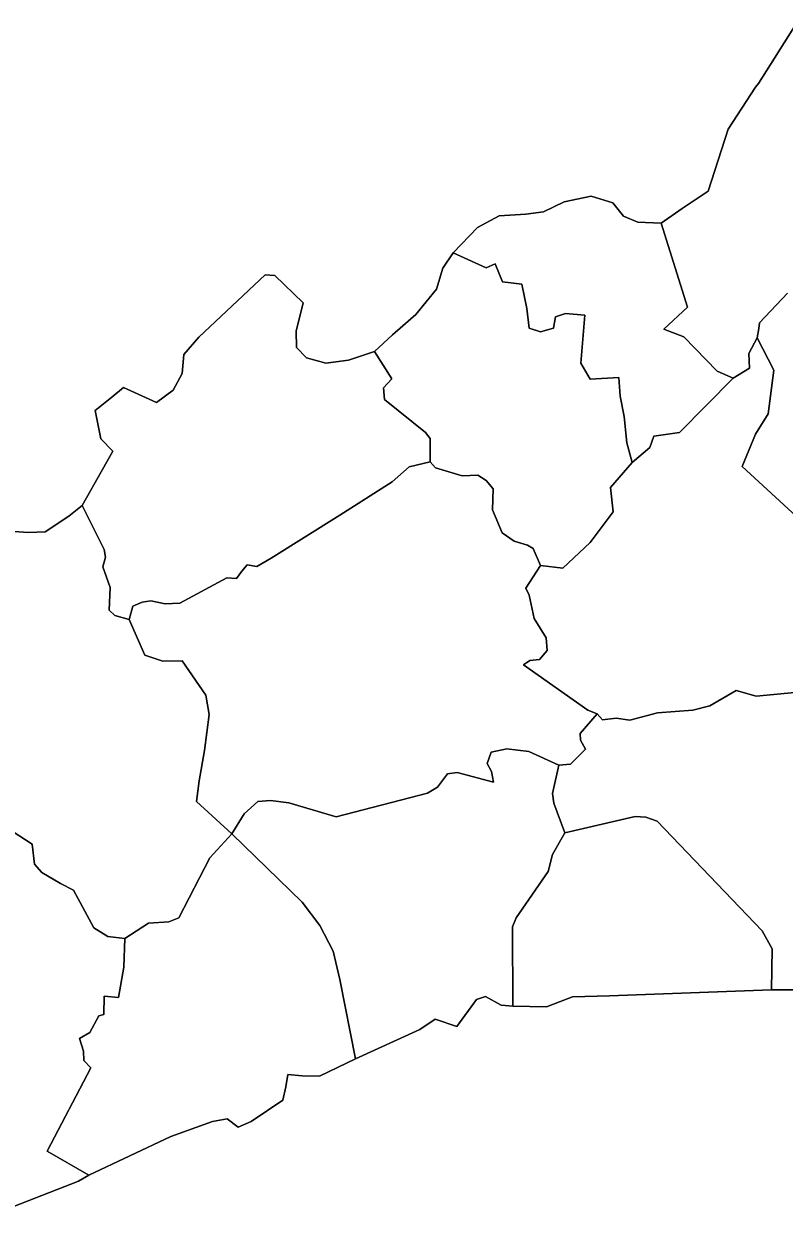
# Model space of a CAD drawing. Extents: x 1190067 to 1192950, y 891516 to 893460.
# Drawn here: x 1191795.54 to 1191820.53, y 893243.08 to 893282.06 of the extents above; entities that cross this region are included whole.
import ezdxf

# ---------------------------------------------------------------- set-up
doc = ezdxf.new("R2010")
doc.units = 0
doc.layers.add('Old_Level_11', color=7, linetype='Continuous')

msp = doc.modelspace()

# ---------------------------------------------------------------- linework, layer by layer
at = {"layer": 'Old_Level_11'}
for points in [[(1191820.925, 893282.055), (1191819.688, 893280.093), (1191819.581, 893279.974), (1191818.686, 893278.588), (1191818.027, 893276.548), (1191817.173, 893275.983), (1191816.487, 893275.5), (1191815.717, 893275.531), (1191815.251, 893275.728), (1191814.902, 893276.168), (1191814.18, 893276.385), (1191813.295, 893276.202), (1191812.623, 893275.876), (1191812.036, 893275.795), (1191811.163, 893275.738), (1191810.454, 893275.35), (1191809.646, 893274.526), (1191809.315, 893274.013), (1191809.098, 893273.333), (1191808.419, 893272.5), (1191807.657, 893271.83), (1191807.066, 893271.275), (1191806.208, 893270.993), (1191805.461, 893270.892), (1191804.832, 893271.066), (1191804.506, 893271.407), (1191804.485, 893271.947), (1191804.72, 893272.879), (1191803.794, 893273.773), (1191803.474, 893273.797), (1191801.287, 893271.745), (1191800.793, 893271.18), (1191800.744, 893270.551), (1191800.445, 893270.004), (1191799.9, 893269.602), (1191798.814, 893270.093), (1191798.436, 893269.772), (1191797.889, 893269.339), (1191798.075, 893268.408), (1191798.461, 893268.001), (1191798.126, 893267.394), (1191797.458, 893266.211), (1191797.015, 893265.864)], [(1191820.632, 893273.194), (1191819.712, 893272.225), (1191819.696, 893272.036), (1191819.637, 893271.725), (1191819.367, 893271.209), (1191819.39, 893270.732), (1191818.847, 893270.398), (1191818.321, 893270.631), (1191817.229, 893271.765), (1191816.575, 893272.008), (1191817.345, 893272.737), (1191816.487, 893275.5), (1191817.173, 893275.983), (1191818.027, 893276.548), (1191818.686, 893278.588), (1191819.581, 893279.974), (1191819.688, 893280.093), (1191820.925, 893282.055)], [(1191818.847, 893270.398), (1191817.089, 893268.613), (1191816.244, 893268.492), (1191816.116, 893268.123), (1191815.529, 893267.634), (1191815.359, 893268.279), (1191815.271, 893269.14), (1191815.136, 893269.815), (1191815.091, 893270.42), (1191814.155, 893270.369), (1191813.846, 893270.9), (1191813.979, 893272.472), (1191813.34, 893272.523), (1191813.01, 893272.423), (1191812.946, 893272.048), (1191812.518, 893271.924), (1191812.143, 893272.048), (1191812.068, 893272.688), (1191811.91, 893273.492), (1191811.273, 893273.574), (1191811.032, 893274.163), (1191810.731, 893274.028), (1191809.646, 893274.526), (1191810.454, 893275.35), (1191811.163, 893275.738), (1191812.036, 893275.795), (1191812.623, 893275.876), (1191813.295, 893276.202), (1191814.18, 893276.385), (1191814.902, 893276.168), (1191815.251, 893275.728), (1191815.717, 893275.531), (1191816.487, 893275.5), (1191817.345, 893272.737), (1191816.575, 893272.008), (1191817.229, 893271.765), (1191818.321, 893270.631), (1191818.847, 893270.398)], [(1191809.646, 893274.526), (1191810.731, 893274.028), (1191811.032, 893274.163), (1191811.273, 893273.574), (1191811.91, 893273.492), (1191812.068, 893272.688), (1191812.143, 893272.048), (1191812.518, 893271.924), (1191812.946, 893272.048), (1191813.01, 893272.423), (1191813.34, 893272.523), (1191813.979, 893272.472), (1191813.846, 893270.9), (1191814.155, 893270.369), (1191815.091, 893270.42), (1191815.136, 893269.815), (1191815.271, 893269.14), (1191815.359, 893268.279), (1191815.529, 893267.634), (1191814.818, 893266.806), (1191814.911, 893266.009), (1191814.153, 893264.997), (1191813.249, 893264.154), (1191812.52, 893264.244), (1191812.278, 893264.8), (1191812.095, 893264.909), (1191811.657, 893265.038), (1191811.264, 893265.322), (1191810.942, 893266.074), (1191810.967, 893266.766), (1191810.732, 893267.037), (1191810.458, 893267.217), (1191809.943, 893267.194), (1191809.067, 893267.452), (1191808.891, 893267.655), (1191808.889, 893268.414), (1191808.745, 893268.615), (1191807.388, 893269.7), (1191807.355, 893270.082), (1191807.636, 893270.376), (1191807.066, 893271.275), (1191807.657, 893271.83), (1191808.419, 893272.5), (1191809.098, 893273.333), (1191809.315, 893274.013), (1191809.646, 893274.526)], [(1191801.287, 893271.745), (1191803.474, 893273.797), (1191803.794, 893273.773), (1191804.72, 893272.879), (1191804.485, 893271.947), (1191804.506, 893271.407), (1191804.832, 893271.066), (1191805.461, 893270.892), (1191806.208, 893270.993), (1191807.066, 893271.275), (1191807.636, 893270.376), (1191807.355, 893270.082), (1191807.388, 893269.7), (1191808.745, 893268.615), (1191808.889, 893268.414), (1191808.891, 893267.655), (1191808.203, 893267.488), (1191807.65, 893266.993), (1191805.927, 893265.895), (1191803.669, 893264.488), (1191803.198, 893264.208), (1191802.882, 893264.263), (1191802.706, 893264.056), (1191802.527, 893263.817), (1191802.209, 893263.841), (1191800.671, 893263.009), (1191800.189, 893262.982), (1191799.717, 893263.08), (1191799.425, 893263.038), (1191799.127, 893262.902), (1191798.998, 893262.47), (1191798.528, 893262.599), (1191798.349, 893262.77), (1191798.374, 893263.525), (1191798.138, 893264.204), (1191798.226, 893264.513), (1191798.182, 893264.769), (1191797.458, 893266.211), (1191798.126, 893267.394), (1191798.461, 893268.001), (1191798.075, 893268.408), (1191797.889, 893269.339), (1191798.436, 893269.772), (1191798.814, 893270.093), (1191799.9, 893269.602), (1191800.445, 893270.004), (1191800.744, 893270.551), (1191800.793, 893271.18), (1191801.287, 893271.745)], [(1191821.755, 893265.1), (1191819.142, 893267.496), (1191819.588, 893268.565), (1191819.998, 893269.227), (1191820.188, 893270.666), (1191819.637, 893271.725), (1191819.696, 893272.036), (1191819.712, 893272.225), (1191820.632, 893273.194)], [(1191819.367, 893271.209), (1191819.637, 893271.725), (1191820.188, 893270.666), (1191819.998, 893269.227), (1191819.588, 893268.565), (1191819.142, 893267.496), (1191821.755, 893265.1)], [(1191822.608, 893260.235), (1191819.61, 893259.949), (1191818.955, 893260.129), (1191818.081, 893259.634), (1191817.526, 893259.491), (1191816.367, 893259.396), (1191815.452, 893259.155), (1191815.01, 893259.223), (1191814.558, 893259.164), (1191814.384, 893259.367), (1191814.074, 893259.487), (1191811.961, 893260.978), (1191812.165, 893261.119), (1191812.487, 893261.156), (1191812.736, 893261.452), (1191812.706, 893261.864), (1191812.311, 893262.495), (1191812.151, 893263.264), (1191812.041, 893263.493), (1191812.52, 893264.244), (1191813.249, 893264.154), (1191814.153, 893264.997), (1191814.911, 893266.009), (1191814.818, 893266.806), (1191815.529, 893267.634), (1191816.116, 893268.123), (1191816.244, 893268.492), (1191817.089, 893268.613), (1191818.847, 893270.398), (1191819.39, 893270.732), (1191819.367, 893271.209)], [(1191808.203, 893267.488), (1191808.891, 893267.655), (1191809.067, 893267.452), (1191809.943, 893267.194), (1191810.458, 893267.217), (1191810.732, 893267.037), (1191810.967, 893266.766), (1191810.942, 893266.074), (1191811.264, 893265.322), (1191811.657, 893265.038), (1191812.095, 893264.909), (1191812.278, 893264.8), (1191812.52, 893264.244), (1191812.041, 893263.493), (1191812.151, 893263.264), (1191812.311, 893262.495), (1191812.706, 893261.864), (1191812.736, 893261.452), (1191812.487, 893261.156), (1191812.165, 893261.119), (1191811.961, 893260.978), (1191814.074, 893259.487), (1191814.384, 893259.367), (1191813.819, 893258.72), (1191813.832, 893258.498), (1191813.999, 893258.202), (1191813.51, 893257.706), (1191813.124, 893257.674), (1191812.14, 893258.13), (1191811.413, 893258.219), (1191810.893, 893258.102), (1191810.767, 893257.735), (1191810.905, 893257.472), (1191810.972, 893257.121), (1191809.785, 893257.434), (1191809.462, 893257.396), (1191809.139, 893256.95), (1191808.804, 893256.755), (1191805.806, 893255.98), (1191804.248, 893256.444), (1191803.648, 893256.521), (1191803.23, 893256.489), (1191802.784, 893256.083), (1191802.381, 893255.422), (1191801.22, 893256.482), (1191801.305, 893257.168), (1191801.478, 893258.162), (1191801.634, 893259.346), (1191801.523, 893259.984), (1191800.748, 893261.112), (1191800.107, 893261.096), (1191799.515, 893261.298), (1191798.998, 893262.47), (1191799.127, 893262.902), (1191799.425, 893263.038), (1191799.717, 893263.08), (1191800.189, 893262.982), (1191800.671, 893263.009), (1191802.209, 893263.841), (1191802.527, 893263.817), (1191802.706, 893264.056), (1191802.882, 893264.263), (1191803.198, 893264.208), (1191803.669, 893264.488), (1191805.927, 893265.895), (1191807.65, 893266.993), (1191808.203, 893267.488)], [(1191797.458, 893266.211), (1191798.182, 893264.769), (1191798.226, 893264.513), (1191798.138, 893264.204), (1191798.374, 893263.525), (1191798.349, 893262.77), (1191798.528, 893262.599), (1191798.998, 893262.47), (1191799.515, 893261.298), (1191800.107, 893261.096), (1191800.748, 893261.112), (1191801.523, 893259.984), (1191801.634, 893259.346), (1191801.478, 893258.162), (1191801.305, 893257.168), (1191801.22, 893256.482), (1191802.381, 893255.422), (1191801.649, 893254.627), (1191800.637, 893252.661), (1191800.308, 893252.529), (1191799.636, 893252.484), (1191798.865, 893251.975), (1191798.297, 893252.048), (1191797.841, 893252.332), (1191797.171, 893253.574), (1191796.742, 893253.793), (1191796.131, 893254.151), (1191795.896, 893254.419), (1191795.818, 893255.085), (1191794.114, 893256.18)], [(1191794.896, 893265.385), (1191795.693, 893265.328), (1191796.24, 893265.351), (1191797.015, 893265.864), (1191797.458, 893266.211)], [(1191797.015, 893265.864), (1191796.24, 893265.351), (1191795.693, 893265.328), (1191794.896, 893265.385)], [(1191822.756, 893250.289), (1191820.115, 893250.289), (1191820.137, 893251.637), (1191819.806, 893252.229), (1191816.353, 893255.842), (1191815.981, 893255.967), (1191815.633, 893255.995), (1191813.323, 893255.457), (1191812.957, 893256.429), (1191812.919, 893256.747), (1191813.124, 893257.674), (1191813.51, 893257.706), (1191813.999, 893258.202), (1191813.832, 893258.498), (1191813.819, 893258.72), (1191814.384, 893259.367), (1191814.558, 893259.164), (1191815.01, 893259.223), (1191815.452, 893259.155), (1191816.367, 893259.396), (1191817.526, 893259.491), (1191818.081, 893259.634), (1191818.955, 893260.129), (1191819.61, 893259.949), (1191822.608, 893260.235)], [(1191813.323, 893255.457), (1191812.912, 893254.736), (1191812.77, 893254.181), (1191811.72, 893252.663), (1191811.6, 893252.358), (1191811.608, 893249.753), (1191811.229, 893249.783), (1191810.712, 893250.074), (1191810.418, 893249.972), (1191809.772, 893249.082), (1191809.061, 893249.325), (1191808.557, 893248.988), (1191806.445, 893248.022), (1191805.922, 893250.633), (1191805.709, 893251.559), (1191805.267, 893252.409), (1191804.69, 893253.174), (1191802.381, 893255.422), (1191802.784, 893256.083), (1191803.23, 893256.489), (1191803.648, 893256.521), (1191804.248, 893256.444), (1191805.806, 893255.98), (1191808.804, 893256.755), (1191809.139, 893256.95), (1191809.462, 893257.396), (1191809.785, 893257.434), (1191810.972, 893257.121), (1191810.905, 893257.472), (1191810.767, 893257.735), (1191810.893, 893258.102), (1191811.413, 893258.219), (1191812.14, 893258.13), (1191813.124, 893257.674), (1191812.919, 893256.747), (1191812.957, 893256.429), (1191813.323, 893255.457)], [(1191794.114, 893256.18), (1191795.818, 893255.085), (1191795.896, 893254.419), (1191796.131, 893254.151), (1191796.742, 893253.793), (1191797.171, 893253.574), (1191797.841, 893252.332), (1191798.297, 893252.048), (1191798.865, 893251.975), (1191798.825, 893251.037), (1191798.654, 893250.045), (1191798.18, 893250.08), (1191798.166, 893249.486), (1191798.004, 893249.435), (1191797.708, 893248.892), (1191797.375, 893248.696), (1191797.503, 893248.28), (1191797.511, 893247.966), (1191797.747, 893247.729), (1191796.302, 893244.985), (1191797.671, 893244.197), (1191797.339, 893244.003), (1191794.987, 893243.077)], [(1191813.323, 893255.457), (1191815.633, 893255.995), (1191815.981, 893255.967), (1191816.353, 893255.842), (1191819.806, 893252.229), (1191820.137, 893251.637), (1191820.115, 893250.289), (1191814.786, 893250.096), (1191813.575, 893250.067), (1191812.719, 893249.728), (1191811.608, 893249.753), (1191811.6, 893252.358), (1191811.72, 893252.663), (1191812.77, 893254.181), (1191812.912, 893254.736), (1191813.323, 893255.457)], [(1191802.381, 893255.422), (1191804.69, 893253.174), (1191805.267, 893252.409), (1191805.709, 893251.559), (1191805.922, 893250.633), (1191806.445, 893248.022), (1191805.256, 893247.455), (1191804.685, 893247.467), (1191804.211, 893247.503), (1191804.148, 893247.1), (1191804.05, 893246.669), (1191803.01, 893245.964), (1191802.584, 893245.777), (1191802.224, 893246.054), (1191801.741, 893245.965), (1191800.369, 893245.471), (1191797.671, 893244.197), (1191796.302, 893244.985), (1191797.747, 893247.729), (1191797.511, 893247.966), (1191797.503, 893248.28), (1191797.375, 893248.696), (1191797.708, 893248.892), (1191798.004, 893249.435), (1191798.166, 893249.486), (1191798.18, 893250.08), (1191798.654, 893250.045), (1191798.825, 893251.037), (1191798.865, 893251.975), (1191799.636, 893252.484), (1191800.308, 893252.529), (1191800.637, 893252.661), (1191801.649, 893254.627), (1191802.381, 893255.422)], [(1191794.987, 893243.077), (1191797.339, 893244.003), (1191797.671, 893244.197), (1191800.369, 893245.471), (1191801.741, 893245.965), (1191802.224, 893246.054), (1191802.584, 893245.777), (1191803.01, 893245.964), (1191804.05, 893246.669), (1191804.148, 893247.1), (1191804.211, 893247.503), (1191804.685, 893247.467), (1191805.256, 893247.455), (1191806.445, 893248.022), (1191808.557, 893248.988), (1191809.061, 893249.325), (1191809.772, 893249.082), (1191810.418, 893249.972), (1191810.712, 893250.074), (1191811.229, 893249.783), (1191811.608, 893249.753), (1191812.719, 893249.728), (1191813.575, 893250.067), (1191814.786, 893250.096), (1191820.115, 893250.289), (1191822.756, 893250.289)], [(1191803.01, 893245.964), (1191802.584, 893245.777), (1191802.224, 893246.054), (1191801.741, 893245.965), (1191800.369, 893245.471), (1191797.671, 893244.197), (1191797.339, 893244.003)]]:
    msp.add_lwpolyline(points, dxfattribs=at)

doc.saveas('drawing.dxf')
